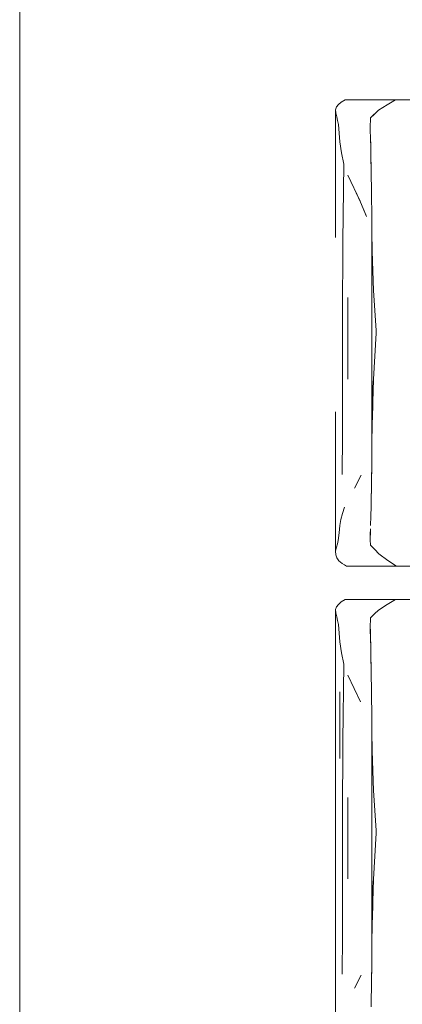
# Model space of a CAD drawing. Header units: millimetres. Extents: x 2 to 902, y -447 to 199.
# Tile 780 of 1056: x 32.787 to 33.705, y 167.595 to 169.959. Entities that reach past the tile are written whole.
import ezdxf

# ---------------------------------------------------------------- set-up
doc = ezdxf.new("R2010")
doc.units = ezdxf.units.MM
doc.header["$MEASUREMENT"] = 0
doc.layers.add('IFC-Elemento de mobília-Contorno', color=152, linetype='Continuous', lineweight=5)
doc.layers.add('IFC-Laje-Contorno', color=134, linetype='Continuous', lineweight=5)

msp = doc.modelspace()

# ---------------------------------------------------------------- linework, layer by layer
at = {"layer": 'IFC-Elemento de mobília-Contorno', "color": 7, "lineweight": 5}
for p, q in [((33.5473, 169.7492), (33.5517, 169.7553)), ((33.5517, 169.7553), (33.5585, 169.761)), ((33.5585, 169.761), (33.5682, 169.7666)), ((33.5682, 169.7666), (33.6884, 169.7666)), ((33.648, 169.7414), (33.6683, 169.7547)), ((33.6683, 169.7547), (33.6884, 169.7666)), ((33.6884, 169.7666), (33.8265, 169.7666)), ((33.5448, 169.4363), (33.545, 169.7426)), ((33.545, 169.7426), (33.5473, 169.7492)), ((33.545, 169.7426), (33.5452, 169.7352)), ((33.5452, 169.7352), (33.5476, 169.7255)), ((33.6288, 169.7229), (33.648, 169.7414)), ((33.6288, 169.7229), (33.6384, 169.7322)), ((33.6384, 169.7322), (33.648, 169.7414)), ((33.5476, 169.7255), (33.5497, 169.7164)), ((33.5497, 169.7164), (33.5518, 169.7072)), ((33.5518, 169.7072), (33.5536, 169.6863)), ((33.6277, 169.7073), (33.6283, 169.7151)), ((33.6277, 169.707), (33.6283, 169.715)), ((33.6277, 169.707), (33.6282, 169.691)), ((33.6283, 169.7151), (33.6288, 169.7229)), ((33.6283, 169.715), (33.6288, 169.7229)), ((33.5536, 169.6863), (33.5554, 169.6654)), ((33.6281, 169.6918), (33.6286, 169.6762)), ((33.6284, 169.6826), (33.6286, 169.6749)), ((33.5554, 169.6654), (33.5587, 169.6393)), ((33.6286, 169.6762), (33.6291, 169.6559)), ((33.6286, 169.6749), (33.6289, 169.663)), ((33.6291, 169.6559), (33.6296, 169.6355)), ((33.5587, 169.6393), (33.5643, 169.6121)), ((33.6296, 169.6355), (33.6303, 169.5893)), ((33.6296, 169.633), (33.6296, 169.6318)), ((33.562, 169.4274), (33.5643, 169.6121)), ((33.6296, 169.6318), (33.6301, 169.602)), ((33.5742, 169.5855), (33.6036, 169.5235)), ((33.6303, 169.5893), (33.6309, 169.5477)), ((33.6303, 169.5875), (33.6303, 169.5869)), ((33.6303, 169.5869), (33.6308, 169.551)), ((33.5895, 169.5533), (33.6048, 169.5211)), ((33.6309, 169.5477), (33.6312, 169.5251)), ((33.6309, 169.5472), (33.6309, 169.543)), ((33.6309, 169.543), (33.6312, 169.5202)), ((33.6048, 169.5211), (33.6189, 169.4863)), ((33.6312, 169.5251), (33.6315, 169.5024)), ((33.6118, 169.5037), (33.6189, 169.4863)), ((33.6315, 169.5024), (33.6316, 169.4913)), ((33.6315, 169.4985), (33.6315, 169.4968)), ((33.6315, 169.4968), (33.6322, 169.4497)), ((33.6318, 169.4764), (33.6321, 169.4538)), ((33.6321, 168.9325), (33.6321, 169.4538)), ((33.6322, 169.4497), (33.6327, 169.4034)), ((33.5614, 169.243), (33.562, 169.4274)), ((33.6327, 169.4034), (33.6358, 169.3083)), ((33.6358, 169.3083), (33.6419, 169.2125)), ((33.5742, 169.0962), (33.5742, 169.2919)), ((33.5614, 169.243), (33.5618, 169.0671)), ((33.6419, 169.2125), (33.6423, 169.2099)), ((33.6419, 169.2125), (33.6421, 169.2112)), ((33.6419, 169.2062), (33.6423, 169.2099)), ((33.6419, 169.2062), (33.6421, 169.2081)), ((33.6421, 169.2112), (33.6423, 169.2099)), ((33.6421, 169.2081), (33.6423, 169.2099)), ((33.639, 169.151), (33.6419, 169.2062)), ((33.636, 169.0959), (33.639, 169.151)), ((33.6327, 168.986), (33.6327, 169.0915)), ((33.6344, 169.0409), (33.636, 169.0959)), ((33.5618, 169.0671), (33.5618, 168.9607)), ((33.6327, 168.986), (33.6341, 169.0314)), ((33.6341, 169.0314), (33.6344, 169.0409)), ((33.5448, 169.0172), (33.545, 168.6826)), ((33.6322, 168.9432), (33.6327, 168.986)), ((33.561, 168.8673), (33.5618, 168.9607)), ((33.6317, 168.8992), (33.6322, 168.9432)), ((33.6317, 168.9005), (33.6321, 168.9325)), ((33.6315, 168.88), (33.6317, 168.9005)), ((33.6311, 168.8564), (33.6315, 168.88)), ((33.6316, 168.8937), (33.6317, 168.8992)), ((33.5901, 168.834), (33.6061, 168.8653)), ((33.5981, 168.8497), (33.6061, 168.8653)), ((33.6308, 168.8329), (33.6311, 168.8564)), ((33.6311, 168.8493), (33.6312, 168.857)), ((33.6312, 168.857), (33.6313, 168.8717)), ((33.5901, 168.834), (33.5981, 168.8497)), ((33.6305, 168.8111), (33.6308, 168.8329)), ((33.6301, 168.7893), (33.6305, 168.8111)), ((33.6304, 168.8046), (33.6306, 168.8153)), ((33.6306, 168.8153), (33.6307, 168.8271)), ((33.5614, 168.7736), (33.5664, 168.7885)), ((33.6295, 168.767), (33.6301, 168.7893)), ((33.6298, 168.774), (33.63, 168.784)), ((33.5554, 168.7448), (33.5577, 168.759)), ((33.5577, 168.759), (33.5614, 168.7736)), ((33.6289, 168.7448), (33.6295, 168.767)), ((33.6292, 168.7569), (33.6298, 168.774)), ((33.5533, 168.7266), (33.5554, 168.7448)), ((33.6281, 168.7234), (33.6286, 168.7363)), ((33.5512, 168.7085), (33.5533, 168.7266)), ((33.6277, 168.7129), (33.6283, 168.7288)), ((33.6277, 168.7104), (33.6281, 168.7234)), ((33.6277, 168.7129), (33.6277, 168.7123)), ((33.6277, 168.7104), (33.6288, 168.697)), ((33.6283, 168.7288), (33.6284, 168.7319)), ((33.545, 168.6826), (33.5471, 168.6928)), ((33.5471, 168.6928), (33.5492, 168.7006)), ((33.5492, 168.7006), (33.5512, 168.7085)), ((33.6288, 168.697), (33.6389, 168.6868)), ((33.6389, 168.6868), (33.649, 168.6765)), ((33.545, 168.6826), (33.5453, 168.6744)), ((33.5453, 168.6744), (33.548, 168.667)), ((33.548, 168.667), (33.553, 168.6599)), ((33.649, 168.6765), (33.67, 168.6609)), ((33.553, 168.6599), (33.5607, 168.6531)), ((33.5607, 168.6531), (33.566, 168.6498)), ((33.566, 168.6498), (33.5713, 168.6466)), ((33.5713, 168.6466), (33.691, 168.6466)), ((33.67, 168.6609), (33.691, 168.6466)), ((33.691, 168.6466), (33.7734, 168.6466)), ((33.545, 168.5426), (33.5473, 168.5492)), ((33.5473, 168.5492), (33.5517, 168.5553)), ((33.5517, 168.5553), (33.5585, 168.561)), ((33.5585, 168.561), (33.5682, 168.5666)), ((33.5682, 168.5666), (33.6884, 168.5666)), ((33.648, 168.5414), (33.6683, 168.5547)), ((33.6683, 168.5547), (33.6884, 168.5666)), ((33.6884, 168.5666), (33.8265, 168.5666)), ((33.5448, 168.2363), (33.545, 168.5426)), ((33.545, 168.5426), (33.5452, 168.5352)), ((33.5452, 168.5352), (33.5476, 168.5255)), ((33.5476, 168.5255), (33.5497, 168.5164)), ((33.6283, 168.5151), (33.6288, 168.5229)), ((33.6283, 168.515), (33.6288, 168.5229)), ((33.6288, 168.5229), (33.6384, 168.5322)), ((33.6384, 168.5322), (33.648, 168.5414)), ((33.5497, 168.5164), (33.5518, 168.5072)), ((33.5518, 168.5072), (33.5536, 168.4863)), ((33.6277, 168.5073), (33.6283, 168.5151)), ((33.6277, 168.507), (33.6283, 168.515)), ((33.6277, 168.507), (33.6283, 168.4856)), ((33.6277, 168.507), (33.6284, 168.483)), ((33.6277, 168.507), (33.6282, 168.491)), ((33.5536, 168.4863), (33.5554, 168.4654)), ((33.6281, 168.4918), (33.6286, 168.4762)), ((33.6283, 168.485), (33.6284, 168.483)), ((33.6283, 168.4845), (33.6286, 168.4749)), ((33.6286, 168.4762), (33.6291, 168.4559)), ((33.6286, 168.4749), (33.6289, 168.463)), ((33.5554, 168.4654), (33.5587, 168.4393)), ((33.6291, 168.4559), (33.6296, 168.4355)), ((33.5587, 168.4393), (33.5643, 168.4121)), ((33.6296, 168.4355), (33.6303, 168.3893)), ((33.6296, 168.433), (33.6296, 168.4318)), ((33.6296, 168.4318), (33.6301, 168.402)), ((33.562, 168.2274), (33.5643, 168.4121)), ((33.5742, 168.3855), (33.6048, 168.3211)), ((33.6303, 168.3893), (33.6309, 168.3477)), ((33.6303, 168.3875), (33.6303, 168.3869)), ((33.6303, 168.3869), (33.6308, 168.351)), ((33.5554, 168.1849), (33.5554, 168.3449)), ((33.5895, 168.3533), (33.6048, 168.3211)), ((33.6309, 168.3477), (33.6312, 168.3251)), ((33.6309, 168.3472), (33.6309, 168.343)), ((33.6309, 168.343), (33.6312, 168.3202)), ((33.6312, 168.3251), (33.6315, 168.3024)), ((33.6315, 168.3024), (33.6316, 168.2913)), ((33.6315, 168.2985), (33.6315, 168.2968)), ((33.6315, 168.2968), (33.6322, 168.2497)), ((33.6318, 168.2764), (33.6321, 168.2538)), ((33.6321, 167.7325), (33.6321, 168.2538)), ((33.6322, 168.2497), (33.6327, 168.2034)), ((33.5448, 168.2363), (33.5448, 167.8172)), ((33.5614, 168.043), (33.562, 168.2274)), ((33.6327, 168.2034), (33.6358, 168.1083)), ((33.6358, 168.1083), (33.6419, 168.0125)), ((33.5742, 167.8962), (33.5742, 168.0919)), ((33.5614, 168.043), (33.5618, 167.8671)), ((33.639, 167.951), (33.6419, 168.0062)), ((33.6419, 168.0125), (33.6423, 168.0099)), ((33.6419, 168.0125), (33.6421, 168.0112)), ((33.6419, 168.0062), (33.6421, 168.0081)), ((33.6421, 168.0112), (33.6423, 168.0099)), ((33.6421, 168.0081), (33.6423, 168.0099)), ((33.636, 167.8959), (33.639, 167.951)), ((33.6327, 167.786), (33.6327, 167.8915)), ((33.6344, 167.8409), (33.636, 167.8959)), ((33.5618, 167.8671), (33.5618, 167.7607)), ((33.6341, 167.8314), (33.6344, 167.8409)), ((33.5448, 167.8172), (33.545, 167.4826)), ((33.6327, 167.786), (33.6341, 167.8314)), ((33.6322, 167.7432), (33.6327, 167.786)), ((33.561, 167.6673), (33.5618, 167.7607)), ((33.6317, 167.6992), (33.6322, 167.7432)), ((33.6317, 167.7005), (33.6321, 167.7325)), ((33.6315, 167.68), (33.6317, 167.7005)), ((33.6316, 167.6937), (33.6317, 167.6992)), ((33.6311, 167.6564), (33.6315, 167.68)), ((33.6312, 167.657), (33.6313, 167.6717)), ((33.5901, 167.634), (33.6061, 167.6653)), ((33.5901, 167.634), (33.5981, 167.6497)), ((33.5981, 167.6497), (33.6061, 167.6653)), ((33.6308, 167.6329), (33.6311, 167.6564)), ((33.6311, 167.6493), (33.6312, 167.657)), ((33.6305, 167.6111), (33.6308, 167.6329)), ((33.6306, 167.6153), (33.6307, 167.6271)), ((33.6301, 167.5893), (33.6305, 167.6111)), ((33.6304, 167.6046), (33.6306, 167.6153))]:
    msp.add_line(p, q, dxfattribs=at)
at = {"layer": 'IFC-Laje-Contorno', "color": 7, "lineweight": 5}
for p, q in [((32.7871, 153.7771), (32.7871, 179.9277)), ((32.7871, 156.0757), (32.7871, 179.6777))]:
    msp.add_line(p, q, dxfattribs=at)

doc.saveas('drawing.dxf')
